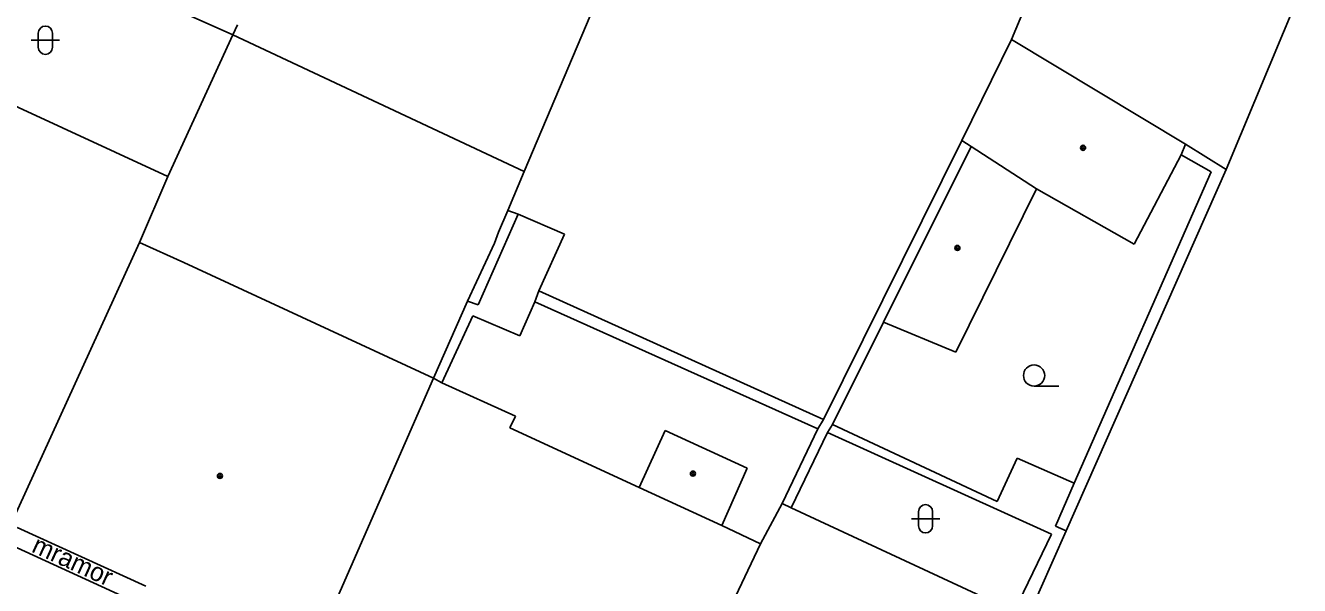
# Model space of a CAD drawing. Extents: x -600309 to -598967, y -1161267 to -1160292.
# Drawn here: x -600023.62 to -599978.62, y -1160841.5 to -1160821.69 of the extents above; entities that cross this region are included whole.
import ezdxf

# ---------------------------------------------------------------- set-up
doc = ezdxf.new("R2010")
doc.units = 0
for name, color, linetype in [('Level 11', 7, 'Continuous'), ('Level 36', 7, 'Continuous'), ('Level 39', 7, 'Continuous'), ('Level 40', 7, 'Continuous'), ('Level 5', 7, 'Continuous'), ('Level 51', 7, 'Continuous'), ('Level 52', 7, 'Continuous'), ('Level 54', 7, 'Continuous')]:
    doc.layers.add(name, color=color, linetype=linetype)

msp = doc.modelspace()

# ---------------------------------------------------------------- linework, layer by layer
at = {"layer": 'Level 11'}
for points in [[(-600016.13, -1160821.67), (-600016.29, -1160822.03)], [(-600016.29, -1160822.03), (-600018.59, -1160827.03)], [(-600016.29, -1160822.03), (-600006, -1160826.86)], [(-600019.65, -1160842.12), (-600024.19, -1160840.03)]]:
    msp.add_lwpolyline(points, dxfattribs=at)
at = {"layer": 'Level 36'}
for p, q in [((-600023.4159, -1160822.2159), (-600022.4159, -1160822.2159)), ((-600023.1659, -1160821.9659), (-600023.1659, -1160822.4659)), ((-600022.6659, -1160821.9659), (-600022.6659, -1160822.4659)), ((-599987.99, -1160834.445), (-599987.115, -1160834.445)), ((-599992.076, -1160838.886), (-599992.076, -1160839.386)), ((-599991.576, -1160838.886), (-599991.576, -1160839.386)), ((-599992.326, -1160839.136), (-599991.326, -1160839.136))]:
    msp.add_line(p, q, dxfattribs=at)
msp.add_circle((-599987.9901, -1160834.0699), 0.375, dxfattribs=at)
for centre, start, end in [((-600022.9156, -1160821.9662), 0, 180), ((-600022.9156, -1160822.4662), 180, 0), ((-599991.8257, -1160838.8863), 0, 180), ((-599991.8257, -1160839.3863), 180, 0)]:
    msp.add_arc(centre, 0.25, start, end, dxfattribs=at)
at = {"layer": 'Level 39'}
for centre, radius in [((-599986.26, -1160826.02), 0.09), ((-599986.26, -1160826.02), 0.0398), ((-599990.7, -1160829.56), 0.09), ((-599990.7, -1160829.56), 0.0398), ((-600016.75, -1160837.62), 0.09), ((-600016.75, -1160837.62), 0.0398), ((-600000.04, -1160837.54), 0.09), ((-600000.04, -1160837.54), 0.0398)]:
    msp.add_circle(centre, radius, dxfattribs=at)
at = {"layer": 'Level 5'}
for points in [[(-600029.76, -1160821.87), (-600018.59, -1160827.03)], [(-600018.59, -1160827.03), (-600019.59, -1160829.37)], [(-600019.59, -1160829.37), (-600024.13, -1160839.34)], [(-600019.59, -1160829.37), (-600018.02, -1160830.07)], [(-600018.02, -1160830.07), (-600009.21, -1160834.1599)], [(-600009.21, -1160834.1599), (-600013.58, -1160844.17)], [(-600009.21, -1160834.1599), (-600008.9099, -1160834.33)], [(-600008.9099, -1160834.33), (-600006.31, -1160835.51)], [(-600006.31, -1160835.51), (-600006.51, -1160835.92)], [(-600006.51, -1160835.92), (-600001.94, -1160838.03)], [(-600001.94, -1160838.03), (-600001.02, -1160836.01)], [(-600001.02, -1160836.01), (-599998.13, -1160837.35)], [(-599998.13, -1160837.35), (-599999.02, -1160839.37)], [(-600001.94, -1160838.03), (-599999.02, -1160839.37)], [(-599996.89, -1160838.59), (-599997.6599, -1160840.02)], [(-599996.89, -1160838.59), (-599996.57, -1160838.75)], [(-599996.57, -1160838.75), (-599988.69, -1160842.42)], [(-599999.02, -1160839.37), (-599997.6599, -1160840.02)], [(-600019.37, -1160841.52), (-600023.9099, -1160839.44)], [(-599997.6599, -1160840.02), (-600002.2, -1160849.6)]]:
    msp.add_lwpolyline(points, dxfattribs=at)
at = {"layer": 'Level 51'}
for points in [[(-599974.43, -1160752.32), (-600006, -1160826.86), (-600006.58, -1160828.23)], [(-599962.37, -1160759.15), (-599988.79, -1160822.19)], [(-599976.65, -1160815.85), (-599981.21, -1160826.79)], [(-599990.54, -1160825.76), (-599995.43, -1160835.63)], [(-599982.64, -1160825.89), (-599981.21, -1160826.79)], [(-599981.21, -1160826.79), (-599986.86, -1160839.56)], [(-600006.58, -1160828.23), (-600006.9099, -1160829)], [(-600006.21, -1160828.37), (-600006.58, -1160828.23)], [(-600004.58, -1160829.07), (-600006.21, -1160828.37)], [(-600006.9099, -1160829), (-600007.05, -1160829.39)], [(-600007.05, -1160829.39), (-600008, -1160831.44)], [(-600005.49, -1160831.08), (-600004.58, -1160829.07)], [(-599995.43, -1160835.63), (-600005.49, -1160831.08)], [(-600008, -1160831.44), (-600009.21, -1160834.1599)], [(-599995.43, -1160835.63), (-599995.63, -1160835.96)], [(-599995.63, -1160835.96), (-599996.89, -1160838.59)], [(-599986.86, -1160839.56), (-599988.23, -1160842.67)]]:
    msp.add_lwpolyline(points, dxfattribs=at)
at = {"layer": 'Level 52'}
for points in [[(-599988.79, -1160822.19), (-599990.54, -1160825.76)], [(-599988.79, -1160822.19), (-599982.64, -1160825.89)], [(-599990.21, -1160825.9699), (-599990.54, -1160825.76)], [(-599982.64, -1160825.89), (-599982.79, -1160826.27)], [(-599990.21, -1160825.9699), (-599993.31, -1160832.18)], [(-599987.9, -1160827.4699), (-599990.21, -1160825.9699)], [(-599982.79, -1160826.27), (-599984.46, -1160829.43)], [(-599987.9, -1160827.4699), (-599990.76, -1160833.25)], [(-599984.46, -1160829.43), (-599987.9, -1160827.4699)], [(-599990.76, -1160833.25), (-599993.31, -1160832.18)]]:
    msp.add_lwpolyline(points, dxfattribs=at)
at = {"layer": 'Level 54'}
for points in [[(-600027.63, -1160816.97), (-600016.29, -1160822.03)], [(-599982.79, -1160826.27), (-599981.73, -1160826.87)], [(-599981.73, -1160826.87), (-599986.57, -1160837.88)], [(-600006.21, -1160828.37), (-600007.63, -1160831.57)], [(-600005.49, -1160831.08), (-600005.63, -1160831.4699)], [(-600007.63, -1160831.57), (-600008, -1160831.44)], [(-600005.63, -1160831.4699), (-600006.1599, -1160832.67)], [(-600005.63, -1160831.4699), (-599995.63, -1160835.96)], [(-600007.82, -1160831.96), (-600008.9099, -1160834.33)], [(-600006.1599, -1160832.67), (-600007.82, -1160831.96)], [(-599993.31, -1160832.18), (-599995.11, -1160835.8)], [(-599995.29, -1160836.08), (-599996.57, -1160838.75)], [(-599995.11, -1160835.8), (-599995.29, -1160836.08)], [(-599987.38, -1160839.68), (-599995.29, -1160836.08)], [(-599995.11, -1160835.8), (-599989.29, -1160838.52)], [(-599989.29, -1160838.52), (-599988.59, -1160836.99)], [(-599988.59, -1160836.99), (-599986.57, -1160837.88)], [(-599986.57, -1160837.88), (-599987.23, -1160839.4)], [(-599988.69, -1160842.42), (-599987.38, -1160839.68)], [(-599987.23, -1160839.4), (-599986.86, -1160839.56)]]:
    msp.add_lwpolyline(points, dxfattribs=at)

# ---------------------------------------------------------------- texts
at = {"layer": 'Level 40'}
msp.add_text('mramor', height=0.65, rotation=335.39, dxfattribs=at).set_placement((-600023.44, -1160840.29))

doc.saveas('drawing.dxf')
